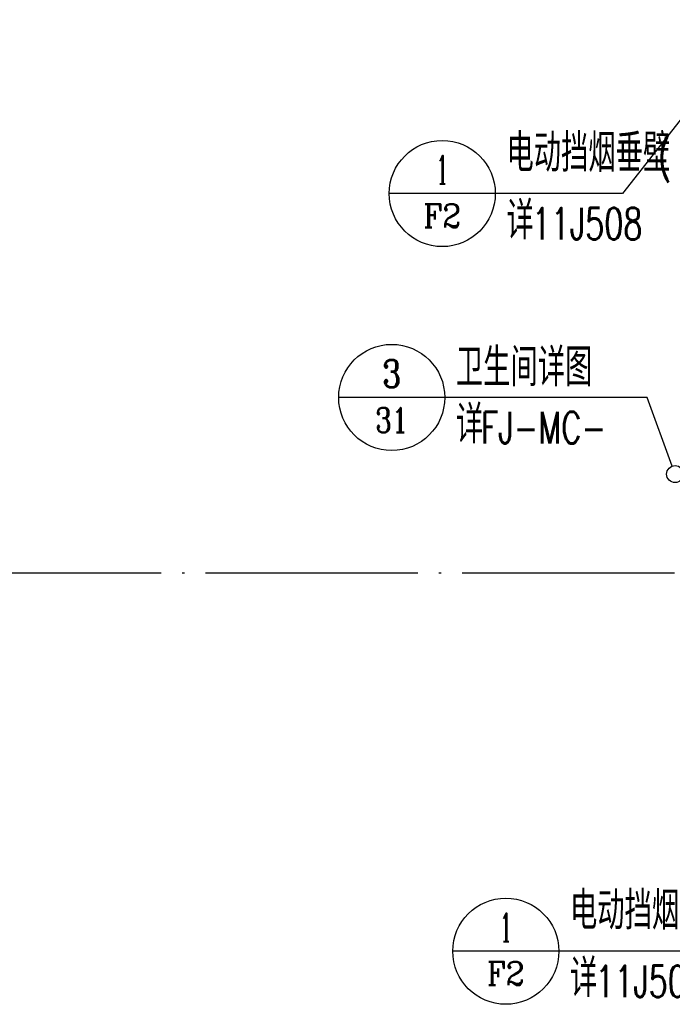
# Model space of a CAD drawing. Extents: x 797781 to 1255204, y 21234 to 1024248.
# Tile 341 of 656: x 922796 to 928949, y 379458 to 388734. Entities that reach past the tile are written whole.
import ezdxf
from ezdxf.enums import TextEntityAlignment as Align

# ---------------------------------------------------------------- set-up
doc = ezdxf.new("R2010")
doc.units = 0
doc.header["$LTSCALE"] = 1000
doc.header["$MEASUREMENT"] = 0
doc.linetypes.add('230303生产综合楼-平面图_t8$0$DOTE', pattern=[2.42, 2, -0.2, 0.02, -0.2])
for name, color, linetype in [('230303生产综合楼-平面图_t8$0$DIM_IDEN', 3, 'Continuous'), ('230303生产综合楼-平面图_t8$0$DOTE', 1, '230303生产综合楼-平面图_t8$0$DOTE'), ('PUB_TEXT', 7, 'Continuous')]:
    doc.layers.add(name, color=color, linetype=linetype)
doc.styles.add('230303生产综合楼-平面图_t8$0$_TCH_DIM', font='SIMPLEX', dxfattribs={"bigfont": 'GBCBIG'})
doc.styles.add('230303生产综合楼-平面图_t8$0$_TCH_LABEL', font='COMPLEX', dxfattribs={"bigfont": 'GBCBIG'})

msp = doc.modelspace()

# ---------------------------------------------------------------- linework, layer by layer
at = {"layer": '230303生产综合楼-平面图_t8$0$DIM_IDEN'}
for p, q in [((929764.8, 388734.3), (928478, 387096.4)), ((927279.7, 387096.4), (926279.7, 387096.4)), ((928478, 387096.4), (927279.7, 387096.4)), ((926803, 385175.3), (925803, 385175.3)), ((928711, 385175.3), (926803, 385175.3)), ((928947.4, 384528.2), (928711, 385175.3)), ((927878.9, 379957.7), (926878.9, 379957.7)), ((929077.2, 379957.7), (927878.9, 379957.7))]:
    msp.add_line(p, q, dxfattribs=at)
for centre, radius in [((926779.7, 387096.4), 500), ((926303, 385175.3), 500), ((928974.9, 384453), 80), ((927378.9, 379957.7), 500)]:
    msp.add_circle(centre, radius, dxfattribs=at)
at = {"layer": '230303生产综合楼-平面图_t8$0$DOTE'}
msp.add_line((895508, 383524.2), (989908, 383524.2), dxfattribs=at)

# ---------------------------------------------------------------- texts
at = {"layer": 'PUB_TEXT', "style": '230303生产综合楼-平面图_t8$0$_TCH_DIM'}
for s, height, p in [('电动挡烟垂壁', 357.45, (927384.7, 387300.5)), ('详', 357.4, (927384.7, 386663.7)), ('卫生间详图', 357.45, (926908, 385280.3)), ('详', 357.4, (926908, 384742.6)), ('电动挡烟垂壁', 357.45, (927983.9, 380161.8)), ('详', 357.4, (927983.9, 379525))]:
    msp.add_text(s, height=height, dxfattribs=at).set_placement(p)
at = {"layer": 'PUB_TEXT', "style": '230303生产综合楼-平面图_t8$0$_TCH_DIM', "width": 0.705882}
for s, p in [('(', (928814.5, 387300.5)), ('11J508', (927623, 386663.7)), ('FJ-MC-', (927146.3, 384742.6)), ('11J508', (928222.2, 379525))]:
    msp.add_text(s, height=297.5, dxfattribs=at).set_placement(p)
at = {"layer": 'PUB_TEXT', "style": '230303生产综合楼-平面图_t8$0$_TCH_LABEL'}
for s, height, p, p2 in [('1', 267.7, (926722.4, 387188), (926837.1, 387188)), ('F2', 219.66, (926601.9, 386777.6), (926957.5, 386777.6)), ('3', 261, (926216, 385267.8), (926390, 385267.8)), ('31', 233.24, (926147.5, 384845.3), (926458.5, 384845.3)), ('1', 267.7, (927321.5, 380049.3), (927436.2, 380049.3)), ('F2', 219.66, (927201.1, 379638.9), (927556.7, 379638.9))]:
    msp.add_text(s, height=height, dxfattribs=at).set_placement(p, p2, align=Align.FIT)

doc.saveas('drawing.dxf')
